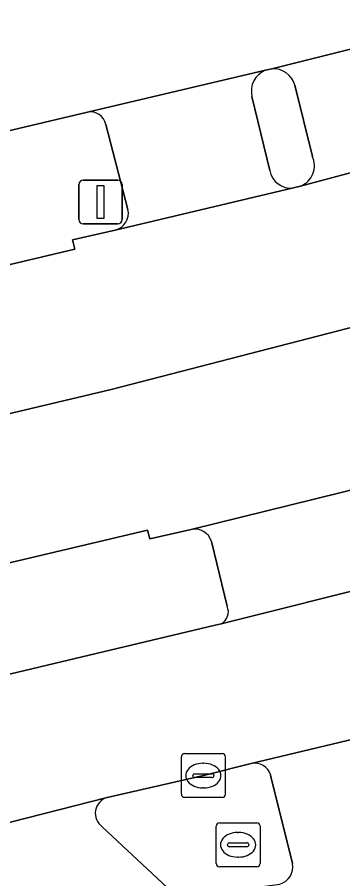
# Model space of a CAD drawing. Extents: x 159262 to 160143, y 383399 to 384319.
# Drawn here: x 159391.14 to 159398.55, y 384001.77 to 384021.38 of the extents above; entities that cross this region are included whole.
import ezdxf

# ---------------------------------------------------------------- set-up
doc = ezdxf.new("R2010")
doc.units = 0
for name, color, linetype in [('IMGEO_Berm_groen', 7, 'Continuous'), ('IMGEO_Fietspad_gesloten', 7, 'Continuous'), ('IMGEO_Kolk', 7, 'Continuous'), ('IMGEO_OVBaan_gesloten', 7, 'Continuous'), ('IMGEO_Rijbaan_lokaal_gesloten', 7, 'Continuous'), ('IMGEO_Rioolput', 7, 'Continuous'), ('IMGEO_Verkeersbordpaal', 7, 'Continuous'), ('IMGEO_Verkeerseiland_open', 7, 'Continuous'), ('IMGEO_Voetpad_open', 7, 'Continuous')]:
    doc.layers.add(name, color=color, linetype=linetype)

msp = doc.modelspace()

# ---------------------------------------------------------------- linework, layer by layer
at = {"layer": 'IMGEO_Berm_groen'}
for points in [[(159392.738, 384019.22), (159350.058, 384009.124), (159321.034, 384002.31)], [(159393.658, 384017.007), (159393.154, 384018.939)], [(159392.447, 384016.106), (159392.393, 384016.316), (159393.368, 384016.539)], [(159302.238, 383994.938), (159312.955, 383997.473), (159317.059, 383998.437), (159317.103, 383998.241), (159324.527, 384000), (159350.848, 384006.236), (159392.447, 384016.106)], [(159395.098, 384009.725), (159394.157, 384009.508), (159394.106, 384009.703), (159353.078, 384000), (159352.372, 383999.833), (159318.592, 383991.787), (159318.64, 383991.58), (159314.585, 383990.619), (159302.903, 383987.833)], [(159395.915, 384007.974), (159395.558, 384009.45)], [(159352.991, 383997.387), (159363.968, 384000), (159395.647, 384007.541), (159395.778, 384007.574)]]:
    msp.add_lwpolyline(points, dxfattribs=at)
for centre, radius, start, end in [((159392.804, 384018.87), 0.357, 11.2169, 100.7066), ((159393.273, 384016.922), 0.395, 283.9977, 12.4328), ((159395.176, 384009.333), 0.4, 17.0185, 101.2373), ((159395.642, 384007.844), 0.302, 296.7389, 25.4485)]:
    msp.add_arc(centre, radius, start, end, dxfattribs=at)
at = {"layer": 'IMGEO_Fietspad_gesloten'}
for points in [[(159396.787, 384020.174), (159392.738, 384019.22)], [(159396.887, 384017.891), (159396.482, 384019.577)], [(159393.154, 384018.939), (159393.658, 384017.007)], [(159393.368, 384016.539), (159397.424, 384017.498)], [(159399.068, 384010.702), (159395.098, 384009.725)], [(159395.558, 384009.45), (159395.915, 384007.974)], [(159395.778, 384007.574), (159399.599, 384008.533)], [(159400.502, 384005.361), (159396.461, 384004.393)], [(159396.907, 384004.13), (159397.407, 384002.116)]]:
    msp.add_lwpolyline(points, dxfattribs=at)
for centre, radius, start, end in [((159396.979, 384019.699), 0.512, 112.0366, 193.8395), ((159392.804, 384018.87), 0.357, 11.2169, 100.7066), ((159397.362, 384017.976), 0.482, 190.1925, 277.411), ((159393.273, 384016.922), 0.395, 283.9977, 12.4328), ((159395.176, 384009.333), 0.4, 17.0185, 101.2373), ((159395.642, 384007.844), 0.302, 296.7389, 25.4485), ((159396.542, 384004.02), 0.382, 16.7413, 102.2042), ((159397.004, 384002.045), 0.409, 285.4701, 10.0341)]:
    msp.add_arc(centre, radius, start, end, dxfattribs=at)
at = {"layer": 'IMGEO_Kolk'}
for p, q in [((159394.949, 384004.62), (159395.801, 384004.62)), ((159394.874, 384003.694), (159394.874, 384004.546)), ((159395.875, 384004.546), (159395.875, 384003.694)), ((159395.362, 384004.4), (159395.387, 384004.4)), ((159395.133, 384004.114), (159395.133, 384004.126)), ((159395.571, 384004.077), (159395.173, 384004.077)), ((159395.176, 384004.163), (159395.574, 384004.163)), ((159395.617, 384004.126), (159395.617, 384004.114)), ((159395.385, 384003.84), (159395.36, 384003.84)), ((159395.801, 384003.62), (159394.949, 384003.62))]:
    msp.add_line(p, q, dxfattribs=at)
for points in [[(159394.949, 384004.62), (159395.801, 384004.62)], [(159394.874, 384003.694), (159394.874, 384004.546)], [(159395.875, 384004.546), (159395.875, 384003.694)], [(159395.801, 384003.62), (159394.949, 384003.62)]]:
    msp.add_lwpolyline(points, dxfattribs=at)
for centre, radius, start, end in [((159394.951, 384004.544), 0.0765, 91.552, 178.448), ((159394.951, 384004.544), 0.0765, 91.552, 178.448), ((159395.799, 384004.544), 0.0765, 1.552, 88.448), ((159395.799, 384004.544), 0.0765, 1.552, 88.448), ((159395.173, 384004.123), 0.0403, 85.8775, 175.7526), ((159395.17, 384004.113), 0.0366, 178.938, 274.7102), ((159395.574, 384004.12), 0.043, 264.8664, 352.4533), ((159395.578, 384004.125), 0.0386, 1.7309, 96.639), ((159394.951, 384003.696), 0.0765, 181.552, 268.448), ((159394.951, 384003.696), 0.0765, 181.552, 268.448), ((159395.799, 384003.696), 0.0765, 271.552, 358.448), ((159395.799, 384003.696), 0.0765, 271.552, 358.448)]:
    msp.add_arc(centre, radius, start, end, dxfattribs=at)
for centre, major_axis, ratio, start_param, end_param in [((159395.361, 384004.12), (-0.387, 0.002), 0.722429, 4.712389, 7.853982), ((159395.386, 384004.12), (-0.39, 0.002), 0.717154, 1.570796, 4.712389)]:
    msp.add_ellipse(centre, major_axis=major_axis, ratio=ratio, start_param=start_param, end_param=end_param, dxfattribs=at)
at = {"layer": 'IMGEO_OVBaan_gesloten'}
msp.add_lwpolyline([(159296.996, 383990.046), (159393.277, 384012.905), (159459.096, 384029.931), (159458.156, 384033.181), (159443.352, 384029.163), (159433.378, 384026.516), (159430.25, 384025.689), (159423.604, 384023.976), (159416.321, 384022.133), (159405.961, 384019.571), (159400.632, 384018.361), (159400.415, 384018.296), (159397.588, 384017.54), (159397.424, 384017.498), (159393.368, 384016.539), (159392.393, 384016.316), (159392.447, 384016.106), (159350.848, 384006.236), (159324.527, 384000)], dxfattribs=at)
msp.add_lwpolyline([(159352.372, 383999.833), (159353.078, 384000), (159394.106, 384009.703), (159394.157, 384009.508), (159395.098, 384009.725), (159399.068, 384010.702), (159399.205, 384010.736), (159402.179, 384011.468), (159402.436, 384011.527), (159412.965, 384014.194), (159426.757, 384017.661), (159431.766, 384019.03), (159445.184, 384022.484), (159460.036, 384026.681), (159459.096, 384029.931), (159393.277, 384012.905), (159296.996, 383990.046), (159297.325, 383986.534), (159300.429, 383987.248), (159300.567, 383987.279), (159302.903, 383987.833), (159314.585, 383990.619), (159318.64, 383991.58), (159318.592, 383991.787)], close=True, dxfattribs=at)
at = {"layer": 'IMGEO_Rijbaan_lokaal_gesloten'}
for points in [[(159321.034, 384002.31), (159350.058, 384009.124), (159392.738, 384019.22), (159396.787, 384020.174), (159396.932, 384020.208), (159399.819, 384020.929), (159400.08, 384020.991), (159424.186, 384026.707), (159427.128, 384027.427), (159437.482, 384030.176), (159442.646, 384031.576), (159457.449, 384035.626), (159456.564, 384038.686), (159454.456, 384038.11), (159446.577, 384035.956), (159445.699, 384035.714), (159445.098, 384035.548), (159439.129, 384033.948), (159429.172, 384031.28), (159424.088, 384029.974), (159413.376, 384027.357), (159411.008, 384026.793), (159401.02, 384024.528), (159399.319, 384024.178)], [(159382.984, 384001.018), (159393.184, 384003.623), (159395.375, 384004.121), (159396.461, 384004.393), (159400.502, 384005.361), (159400.639, 384005.394), (159403.758, 384006.136), (159404.525, 384006.323), (159408.465, 384007.147), (159419.249, 384009.943), (159435.196, 384014.035), (159450.04, 384018.032), (159461.606, 384021.256), (159460.703, 384024.378), (159459.582, 384024.058), (159445.759, 384020.312), (159427.375, 384015.421), (159407.671, 384010.497), (159402.828, 384009.319), (159399.741, 384008.567), (159399.599, 384008.533), (159395.778, 384007.574), (159395.647, 384007.541), (159363.968, 384000)], [(159393.184, 384003.623), (159382.984, 384001.018)], [(159399.427, 383991.496), (159397.108, 383997.061), (159396.22, 383999.047), (159394.974, 384001.357), (159394.669, 384001.461), (159393.074, 384002.957)]]:
    msp.add_lwpolyline(points, dxfattribs=at)
msp.add_arc((159393.29, 384003.263), 0.375, 106.4149, 234.8279, dxfattribs=at)
at = {"layer": 'IMGEO_Rioolput'}
for p, q in [((159395.665, 384002.119), (159395.665, 384002.971)), ((159395.74, 384003.045), (159396.592, 384003.045)), ((159396.666, 384002.971), (159396.666, 384002.119)), ((159396.153, 384002.825), (159396.178, 384002.825)), ((159395.924, 384002.539), (159395.924, 384002.551)), ((159396.362, 384002.502), (159395.964, 384002.502)), ((159395.967, 384002.588), (159396.365, 384002.588)), ((159396.408, 384002.551), (159396.408, 384002.539)), ((159396.176, 384002.265), (159396.151, 384002.265)), ((159396.592, 384002.045), (159395.74, 384002.045))]:
    msp.add_line(p, q, dxfattribs=at)
for points in [[(159395.665, 384002.119), (159395.665, 384002.971)], [(159395.74, 384003.045), (159396.592, 384003.045)], [(159396.666, 384002.971), (159396.666, 384002.119)], [(159396.592, 384002.045), (159395.74, 384002.045)]]:
    msp.add_lwpolyline(points, dxfattribs=at)
for centre, radius, start, end in [((159395.742, 384002.969), 0.0765, 91.552, 178.448), ((159395.742, 384002.969), 0.0765, 91.552, 178.448), ((159396.59, 384002.969), 0.0765, 1.552, 88.448), ((159396.59, 384002.969), 0.0765, 1.552, 88.448), ((159395.964, 384002.548), 0.0403, 85.8775, 175.7526), ((159395.961, 384002.538), 0.0366, 178.938, 274.7102), ((159396.365, 384002.545), 0.043, 264.8664, 352.4533), ((159396.369, 384002.55), 0.0386, 1.7309, 96.639), ((159395.742, 384002.121), 0.0765, 181.552, 268.448), ((159395.742, 384002.121), 0.0765, 181.552, 268.448), ((159396.59, 384002.121), 0.0765, 271.552, 358.448), ((159396.59, 384002.121), 0.0765, 271.552, 358.448)]:
    msp.add_arc(centre, radius, start, end, dxfattribs=at)
for centre, major_axis, ratio, start_param, end_param in [((159396.152, 384002.545), (-0.387, 0.002), 0.722429, 4.712389, 7.853982), ((159396.177, 384002.545), (-0.39, 0.002), 0.717154, 1.570796, 4.712389)]:
    msp.add_ellipse(centre, major_axis=major_axis, ratio=ratio, start_param=start_param, end_param=end_param, dxfattribs=at)
at = {"layer": 'IMGEO_Verkeersbordpaal'}
for p, q in [((159392.538, 384016.776), (159392.538, 384017.576)), ((159392.538, 384017.576), (159392.538, 384016.776)), ((159392.638, 384017.676), (159393.428, 384017.676)), ((159393.428, 384017.676), (159392.638, 384017.676)), ((159393.528, 384017.576), (159393.528, 384016.776)), ((159393.528, 384016.776), (159393.528, 384017.576)), ((159393.428, 384016.676), (159392.638, 384016.676)), ((159392.638, 384016.676), (159393.428, 384016.676))]:
    msp.add_line(p, q, dxfattribs=at)
msp.add_lwpolyline([(159392.958, 384017.551), (159393.108, 384017.551), (159393.108, 384016.801), (159392.958, 384016.801), (159392.958, 384017.551)], dxfattribs=at)
for centre, start, end in [((159392.638, 384017.576), 90, 180), ((159392.638, 384017.576), 90, 180), ((159393.428, 384017.576), 0, 90), ((159393.428, 384017.576), 360, 90), ((159392.638, 384016.776), 180, 270), ((159392.638, 384016.776), 180, 270), ((159393.428, 384016.776), 270, 0), ((159393.428, 384016.776), 270, 0)]:
    msp.add_arc(centre, 0.1, start, end, dxfattribs=at)
at = {"layer": 'IMGEO_Verkeerseiland_open'}
for points in [[(159396.932, 384020.208), (159396.787, 384020.174)], [(159397.856, 384018.214), (159397.456, 384019.833)], [(159396.482, 384019.577), (159396.887, 384017.891)], [(159397.424, 384017.498), (159397.588, 384017.54)], [(159396.461, 384004.393), (159395.375, 384004.121), (159393.184, 384003.623)], [(159397.407, 384002.116), (159396.907, 384004.13)], [(159393.074, 384002.957), (159394.669, 384001.461), (159394.974, 384001.357), (159397.113, 384001.65)]]:
    msp.add_lwpolyline(points, dxfattribs=at)
for centre, radius, start, end in [((159396.979, 384019.699), 0.512, 112.0366, 193.8395), ((159396.967, 384019.703), 0.506, 14.8583, 93.9629), ((159397.412, 384018), 0.492, 290.8819, 25.75), ((159397.362, 384017.976), 0.482, 190.1925, 277.411), ((159396.542, 384004.02), 0.382, 16.7413, 102.2042), ((159393.29, 384003.263), 0.375, 106.4149, 234.8279), ((159397.004, 384002.045), 0.409, 285.4701, 10.0341)]:
    msp.add_arc(centre, radius, start, end, dxfattribs=at)
at = {"layer": 'IMGEO_Voetpad_open'}
for points in [[(159400.08, 384020.991), (159399.819, 384020.929), (159396.932, 384020.208)], [(159397.456, 384019.833), (159397.856, 384018.214)], [(159397.588, 384017.54), (159400.415, 384018.296), (159400.632, 384018.361)]]:
    msp.add_lwpolyline(points, dxfattribs=at)
for centre, radius, start, end in [((159396.967, 384019.703), 0.506, 14.8583, 93.9629), ((159397.412, 384018), 0.492, 290.8819, 25.75)]:
    msp.add_arc(centre, radius, start, end, dxfattribs=at)

doc.saveas('drawing.dxf')
